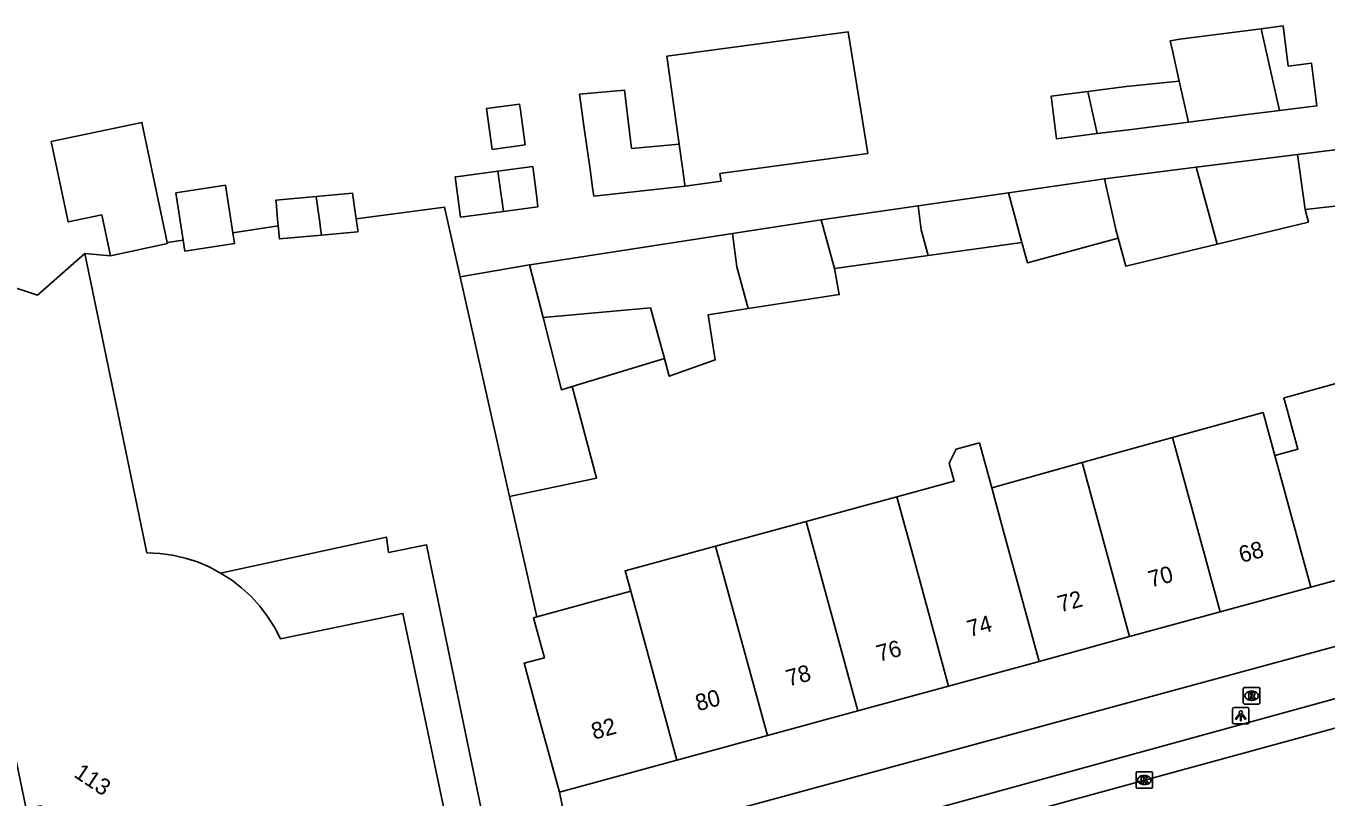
# Model space of a CAD drawing. Extents: x 163010 to 163853, y 382793 to 383982.
# Drawn here: x 163136.1 to 163214.8, y 383694.9 to 383741.6 of the extents above; entities that cross this region are included whole.
import ezdxf

# ---------------------------------------------------------------- set-up
doc = ezdxf.new("R2010")
doc.units = 0
for name, color, linetype in [('IMGEO_Kolk', 7, 'Continuous'), ('IMGEO_Lichtpunt', 7, 'Continuous'), ('IMGEO_Pand', 7, 'Continuous'), ('IMGEO_Pand_nummerreeks', 7, 'Continuous'), ('IMGEO_Parkeervlak_open', 7, 'Continuous'), ('IMGEO_Rijbaan_lokaal_open', 7, 'Continuous'), ('IMGEO_Rioolput', 7, 'Continuous'), ('IMGEO_Voetpad_open', 7, 'Continuous')]:
    doc.layers.add(name, color=color, linetype=linetype)

msp = doc.modelspace()

# ---------------------------------------------------------------- linework, layer by layer
at = {"layer": 'IMGEO_Kolk'}
for p, q in [((163203.309, 383695.512), (163203.309, 383696.364)), ((163203.384, 383696.438), (163204.236, 383696.438)), ((163203.797, 383696.218), (163203.822, 383696.218)), ((163204.31, 383696.364), (163204.31, 383695.512)), ((163204.236, 383695.438), (163203.384, 383695.438)), ((163203.82, 383695.658), (163203.795, 383695.658))]:
    msp.add_line(p, q, dxfattribs=at)
for points in [[(163203.309, 383695.512), (163203.309, 383696.364)], [(163203.384, 383696.438), (163204.236, 383696.438)], [(163203.63, 383696.138), (163203.753, 383696.138), (163203.753, 383695.987), (163203.883, 383696.138), (163204.047, 383696.138), (163203.901, 383695.987), (163204.054, 383695.738), (163203.902, 383695.738), (163203.817, 383695.902), (163203.753, 383695.835), (163203.753, 383695.738), (163203.63, 383695.738), (163203.63, 383696.138)], [(163204.31, 383696.364), (163204.31, 383695.512)], [(163204.236, 383695.438), (163203.384, 383695.438)]]:
    msp.add_lwpolyline(points, dxfattribs=at)
for centre, start, end in [((163203.386, 383696.362), 91.55205, 178.44795), ((163203.386, 383696.362), 91.55205, 178.44795), ((163204.234, 383696.362), 1.55205, 88.44795), ((163204.234, 383696.362), 1.55205, 88.44795), ((163203.386, 383695.514), 181.55205, 268.44795), ((163203.386, 383695.514), 181.55205, 268.44795), ((163204.234, 383695.514), 271.55205, 358.44795), ((163204.234, 383695.514), 271.55205, 358.44795)]:
    msp.add_arc(centre, 0.0765, start, end, dxfattribs=at)
for centre, major_axis, ratio, start_param, end_param in [((163203.796, 383695.938), (-0.387, 0.002), 0.722429, 4.712389, 7.853982), ((163203.821, 383695.938), (-0.39, 0.002), 0.717154, 1.570796, 4.712389)]:
    msp.add_ellipse(centre, major_axis=major_axis, ratio=ratio, start_param=start_param, end_param=end_param, dxfattribs=at)
at = {"layer": 'IMGEO_Lichtpunt'}
for p, q in [((163209.147, 383700.234), (163209.147, 383699.427)), ((163209.147, 383700.234), (163209.147, 383699.427)), ((163210.049, 383700.329), (163209.241, 383700.329)), ((163210.049, 383700.329), (163209.241, 383700.329)), ((163210.143, 383699.427), (163210.143, 383700.234)), ((163210.143, 383699.427), (163210.143, 383700.234)), ((163209.241, 383699.333), (163210.049, 383699.333)), ((163209.241, 383699.333), (163210.049, 383699.333))]:
    msp.add_line(p, q, dxfattribs=at)
for points in [[(163209.521, 383699.898), (163209.56, 383699.87), (163209.372, 383699.608), (163209.334, 383699.635), (163209.521, 383699.898)], [(163209.733, 383699.87), (163209.771, 383699.897), (163209.958, 383699.635), (163209.919, 383699.607), (163209.733, 383699.87)], [(163209.623, 383699.85), (163209.67, 383699.85), (163209.67, 383699.528), (163209.623, 383699.528), (163209.623, 383699.85)]]:
    msp.add_lwpolyline(points, dxfattribs=at)
msp.add_circle((163209.646, 383700.032), 0.0994, dxfattribs=at)
for centre, start, end in [((163209.241, 383700.234), 90, 180), ((163209.241, 383700.234), 90, 180), ((163210.049, 383700.234), 0, 90), ((163210.049, 383700.234), 0, 90), ((163209.241, 383699.427), 180, 270), ((163209.241, 383699.427), 180, 270), ((163210.049, 383699.427), 270, 0), ((163210.049, 383699.427), 270, 360)]:
    msp.add_arc(centre, 0.0946, start, end, dxfattribs=at)
at = {"layer": 'IMGEO_Pand'}
for points in [[(163210.889, 383741.414), (163212.21, 383741.582), (163212.519, 383739.158), (163213.929, 383739.327), (163214.252, 383736.743), (163211.989, 383736.46)], [(163176.024, 383731.885), (163178.2, 383732.18), (163178.171, 383732.383), (163178.134, 383732.649), (163187.073, 383733.864), (163185.885, 383741.238), (163174.915, 383739.746), (163175.668, 383734.419)], [(163205.928, 383738.238), (163205.516, 383740.094), (163205.384, 383740.691), (163205.961, 383740.787), (163210.889, 383741.414)], [(163211.989, 383736.46), (163210.889, 383741.414)], [(163175.668, 383734.419), (163172.793, 383734.166), (163172.354, 383737.702), (163169.639, 383737.453), (163169.907, 383735.547), (163170.281, 383732.889), (163170.433, 383731.803), (163170.507, 383731.274), (163176.024, 383731.885)], [(163200.4, 383737.621), (163202.708, 383737.909), (163205.928, 383738.238)], [(163205.928, 383738.238), (163206.477, 383735.763)], [(163166.354, 383734.395), (163164.363, 383734.115), (163164.016, 383736.578), (163166.007, 383736.859), (163166.059, 383736.494), (163166.354, 383734.395)], [(163200.966, 383735.067), (163198.5, 383734.758), (163198.177, 383737.343), (163200.4, 383737.621)], [(163200.966, 383735.067), (163200.4, 383737.621)], [(163211.989, 383736.46), (163209.721, 383736.176), (163206.477, 383735.763)], [(163144.691, 383728.481), (163143.158, 383735.741), (163137.679, 383734.583), (163138.707, 383729.718), (163140.735, 383730.146), (163141.256, 383727.678)], [(163206.477, 383735.763), (163203.031, 383735.325), (163200.966, 383735.067)], [(163213.086, 383733.804), (163219.992, 383734.676), (163220.879, 383731.298), (163213.535, 383730.473)], [(163175.668, 383734.419), (163175.868, 383732.995), (163175.95, 383732.414), (163175.996, 383732.087), (163176.024, 383731.885)], [(163206.939, 383733.028), (163213.086, 383733.804)], [(163213.086, 383733.804), (163213.535, 383730.473)], [(163165.035, 383730.359), (163167.126, 383730.635), (163167.05, 383731.209), (163167.031, 383731.353), (163166.805, 383733.068), (163164.693, 383732.789)], [(163201.396, 383732.329), (163206.939, 383733.028)], [(163208.211, 383728.373), (163206.939, 383733.028)], [(163164.693, 383732.789), (163162.342, 383732.479), (163162.123, 383732.45), (163162.444, 383730.017), (163165.035, 383730.359)], [(163164.693, 383732.789), (163164.898, 383731.335), (163164.934, 383731.076), (163165.035, 383730.359)], [(163195.587, 383731.486), (163201.396, 383732.329)], [(163201.396, 383732.329), (163202.084, 383729.259), (163202.228, 383728.731)], [(163145.659, 383728.625), (163145.222, 383731.482), (163148.215, 383731.94), (163148.654, 383729.069)], [(163156.121, 383729.912), (163156.084, 383730.177), (163155.901, 383731.472), (163153.702, 383731.27)], [(163190.123, 383730.693), (163195.587, 383731.486)], [(163195.587, 383731.486), (163196.409, 383728.476)], [(163153.702, 383731.27), (163151.268, 383731.045), (163151.277, 383730.94), (163151.375, 383729.881), (163151.412, 383729.479)], [(163153.702, 383731.27), (163153.884, 383729.973), (163153.921, 383729.711), (163153.975, 383729.324), (163154.013, 383729.059), (163154.032, 383728.924)], [(163184.261, 383729.843), (163190.123, 383730.693)], [(163190.123, 383730.693), (163190.313, 383729.242), (163190.736, 383727.693)], [(163154.032, 383728.924), (163156.231, 383729.126), (163156.218, 383729.222), (163156.121, 383729.912)], [(163178.885, 383729.014), (163184.261, 383729.843)], [(163184.261, 383729.843), (163185.062, 383726.91)], [(163213.535, 383730.473), (163213.741, 383729.714), (163208.211, 383728.373)], [(163148.654, 383729.069), (163148.755, 383728.406), (163145.762, 383727.948), (163145.659, 383728.625)], [(163151.412, 383729.479), (163151.485, 383728.689), (163154.032, 383728.924)], [(163178.885, 383729.014), (163166.774, 383727.148), (163166.619, 383727.124)], [(163179.838, 383724.474), (163179.149, 383726.998), (163178.885, 383729.014)], [(163137.664, 383694.027), (163137.03, 383694.366), (163136.156, 383694.196), (163135.565, 383697.021), (163135.527, 383697.203), (163134.828, 383700.543), (163132.18, 383699.996), (163126.152, 383728.784), (163130.949, 383727.217), (163136.842, 383725.292), (163139.703, 383727.815)], [(163141.256, 383727.678), (163144.707, 383728.407), (163144.691, 383728.481)], [(163196.409, 383728.476), (163190.736, 383727.693)], [(163202.228, 383728.731), (163196.739, 383727.239), (163196.409, 383728.476)], [(163208.211, 383728.373), (163202.692, 383727.033), (163202.228, 383728.731)], [(163139.703, 383727.815), (163143.467, 383709.7), (163144.245, 383709.659), (163145.017, 383709.551), (163145.776, 383709.376), (163146.517, 383709.137), (163147.235, 383708.833), (163147.924, 383708.469)], [(163190.736, 383727.693), (163185.062, 383726.91)], [(163167.431, 383723.931), (163166.619, 383727.124)], [(163185.062, 383726.91), (163185.353, 383725.324), (163179.838, 383724.474)], [(163174.774, 383721.457), (163173.94, 383724.511), (163167.431, 383723.931)], [(163174.774, 383721.457), (163175.069, 383720.376), (163177.855, 383721.363), (163177.432, 383724.103), (163179.838, 383724.474)], [(163169.196, 383719.76), (163168.542, 383719.561), (163167.431, 383723.931)], [(163169.196, 383719.76), (163174.774, 383721.457)], [(163211.704, 383715.584), (163213.104, 383715.966), (163212.394, 383718.567), (163212.258, 383719.063), (163212.499, 383719.131), (163216.339, 383720.204)], [(163205.517, 383716.681), (163210.996, 383718.177), (163211.704, 383715.584)], [(163200.047, 383715.152), (163205.517, 383716.681)], [(163205.517, 383716.681), (163208.404, 383706.112)], [(163188.835, 383713.089), (163192.31, 383714.038), (163192.014, 383715.121), (163192.422, 383715.96), (163193.531, 383716.262), (163193.835, 383716.345), (163194.578, 383713.623)], [(163194.578, 383713.623), (163200.047, 383715.152)], [(163202.924, 383704.616), (163200.757, 383712.552), (163200.047, 383715.152)], [(163213.883, 383707.609), (163211.704, 383715.584)], [(163197.445, 383703.119), (163195.278, 383711.056), (163194.578, 383713.623)], [(163183.356, 383711.593), (163188.835, 383713.089)], [(163188.835, 383713.089), (163189.798, 383709.559), (163191.965, 383701.623)], [(163177.876, 383710.096), (163183.356, 383711.593)], [(163186.486, 383700.126), (163183.356, 383711.593)], [(163172.736, 383707.36), (163172.397, 383708.6), (163177.876, 383710.096)], [(163177.876, 383710.096), (163181.006, 383698.63)], [(163219.369, 383709.107), (163213.883, 383707.609)], [(163147.924, 383708.469), (163148.579, 383708.047), (163149.194, 383707.569), (163149.766, 383707.04), (163150.29, 383706.463), (163150.762, 383705.843), (163151.179, 383705.184), (163151.537, 383704.492), (163158.956, 383706.026), (163160.6, 383698.168), (163161.624, 383693.273)], [(163167.048, 383705.806), (163172.736, 383707.36)], [(163172.736, 383707.36), (163175.527, 383697.133)], [(163213.883, 383707.609), (163208.404, 383706.112)], [(163168.422, 383695.193), (163167.105, 383700.017), (163166.288, 383703.007), (163167.514, 383703.342), (163166.856, 383705.754), (163167.048, 383705.806)], [(163208.404, 383706.112), (163202.924, 383704.616)], [(163202.924, 383704.616), (163197.445, 383703.119)], [(163197.445, 383703.119), (163191.965, 383701.623)], [(163191.965, 383701.623), (163186.486, 383700.126)], [(163186.486, 383700.126), (163181.006, 383698.63)], [(163181.006, 383698.63), (163175.527, 383697.133)], [(163175.527, 383697.133), (163168.422, 383695.193)]]:
    msp.add_lwpolyline(points, dxfattribs=at)
at = {"layer": 'IMGEO_Parkeervlak_open'}
for points in [[(163166.619, 383727.124), (163162.41, 383726.397)], [(163165.406, 383713.097), (163170.673, 383714.216), (163169.196, 383719.76)]]:
    msp.add_lwpolyline(points, dxfattribs=at)
at = {"layer": 'IMGEO_Rijbaan_lokaal_open'}
for points in [[(163162.41, 383726.397), (163161.473, 383730.619), (163156.121, 383729.912)], [(163151.412, 383729.479), (163148.654, 383729.069)], [(163145.659, 383728.625), (163144.691, 383728.481)], [(163141.256, 383727.678), (163139.703, 383727.815)], [(163162.41, 383726.397), (163165.406, 383713.097)], [(163167.048, 383705.806), (163165.406, 383713.097)], [(163164.505, 383690.196), (163160.389, 383710.179), (163158.085, 383709.718), (163157.953, 383710.64), (163147.924, 383708.469)], [(163241.241, 383706.164), (163175.593, 383688.197)], [(163169.191, 383691.469), (163168.422, 383695.193)]]:
    msp.add_lwpolyline(points, dxfattribs=at)
at = {"layer": 'IMGEO_Rioolput'}
for p, q in [((163209.802, 383700.613), (163209.802, 383701.465)), ((163209.877, 383701.539), (163210.729, 383701.539)), ((163210.803, 383701.465), (163210.803, 383700.613)), ((163210.313, 383700.759), (163210.288, 383700.759)), ((163210.29, 383701.319), (163210.315, 383701.319)), ((163210.729, 383700.539), (163209.877, 383700.539))]:
    msp.add_line(p, q, dxfattribs=at)
for points in [[(163209.802, 383700.613), (163209.802, 383701.465)], [(163209.877, 383701.539), (163210.729, 383701.539)], [(163210.803, 383701.465), (163210.803, 383700.613)], [(163210.391, 383701.237), (163210.139, 383701.239), (163210.139, 383700.839)], [(163210.139, 383700.839), (163210.263, 383700.839), (163210.263, 383701.001), (163210.274, 383701.001)], [(163210.317, 383701.158), (163210.263, 383701.158), (163210.263, 383701.077)], [(163210.263, 383701.077), (163210.315, 383701.077)], [(163210.321, 383700.972), (163210.392, 383700.839), (163210.532, 383700.839), (163210.467, 383700.965)], [(163210.729, 383700.539), (163209.877, 383700.539)]]:
    msp.add_lwpolyline(points, dxfattribs=at)
for centre, radius, start, end in [((163209.879, 383701.463), 0.0765, 91.55205, 178.44795), ((163209.879, 383701.463), 0.0765, 91.55205, 178.44795), ((163210.727, 383701.463), 0.0765, 1.55205, 88.44795), ((163210.727, 383701.463), 0.0765, 1.55205, 88.44795), ((163210.273, 383700.948), 0.0533, 26.02933, 88.69889), ((163210.299, 383701.266), 0.19, 274.7715, 282.96867), ((163210.323, 383701.062), 0.0964, 77.00612, 93.18647), ((163210.337, 383701.119), 0.0378, 276.66336, 79.67722), ((163210.39, 383701.127), 0.109, 350.36119, 89.41601), ((163210.388, 383701.127), 0.112, 277.58423, 350.98172), ((163210.372, 383700.912), 0.108, 29.51342, 73.79051), ((163209.879, 383700.615), 0.0765, 181.55205, 268.44795), ((163209.879, 383700.615), 0.0765, 181.55205, 268.44795), ((163210.727, 383700.615), 0.0765, 271.55205, 358.44795), ((163210.727, 383700.615), 0.0765, 271.55205, 358.44795)]:
    msp.add_arc(centre, radius, start, end, dxfattribs=at)
for centre, major_axis, ratio, start_param, end_param in [((163210.289, 383701.039), (-0.387, 0.002), 0.722429, 4.712389, 7.853982), ((163210.314, 383701.039), (-0.39, 0.002), 0.717154, 1.570796, 4.712389)]:
    msp.add_ellipse(centre, major_axis=major_axis, ratio=ratio, start_param=start_param, end_param=end_param, dxfattribs=at)
at = {"layer": 'IMGEO_Voetpad_open'}
for points in [[(163261.121, 383716.284), (163242.045, 383711.035), (163225.973, 383706.902), (163169.191, 383691.469)], [(163170.273, 383688.608), (163191.332, 383694.26), (163238.122, 383707.13)]]:
    msp.add_lwpolyline(points, dxfattribs=at)

# ---------------------------------------------------------------- texts
at = {"layer": 'IMGEO_Pand_nummerreeks'}
for s, rotation, p in [('68', 15.27505, (163209.685, 383709.075)), ('70', 15.27331, (163204.205, 383707.579)), ('72', 15.26933, (163198.722, 383706.081)), ('74', 15.28078, (163193.245, 383704.585)), ('76', 15.2775, (163187.765, 383703.088)), ('78', 15.27544, (163182.287, 383701.593)), ('80', 15.27544, (163176.808, 383700.096)), ('82', 15.27544, (163170.511, 383698.376)), ('113', 326.14965, (163138.984, 383696.174))]:
    msp.add_text(s, height=1, rotation=rotation, dxfattribs=at).set_placement(p)

doc.saveas('drawing.dxf')
